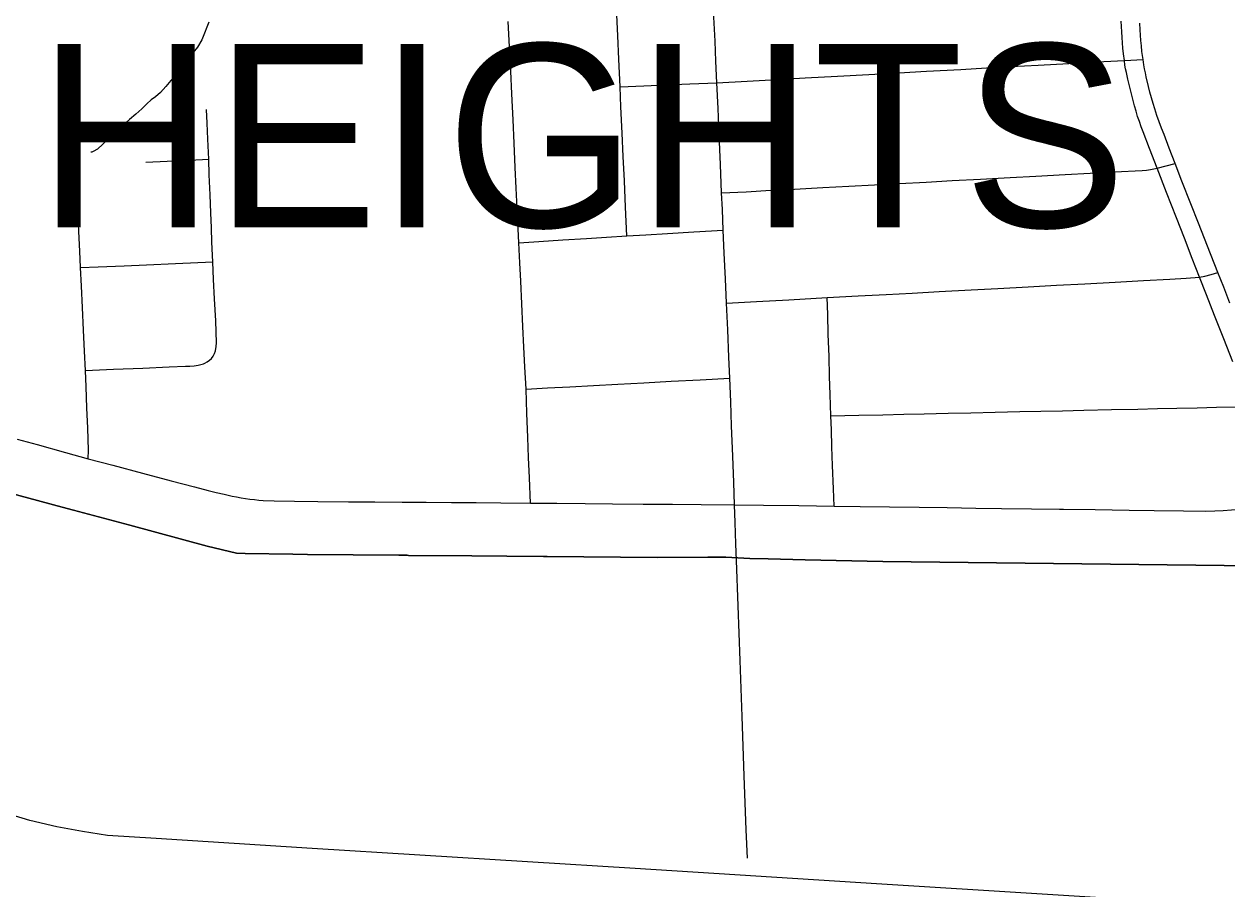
# Model space of a CAD drawing. Extents: x -59 to 82, y -3 to 49.
# Drawn here: x -12.781 to -12.159, y 33.772 to 34.219 of the extents above; entities that cross this region are included whole.
import ezdxf

# ---------------------------------------------------------------- set-up
doc = ezdxf.new("R2010")
doc.units = 0
for name, color, linetype in [('GM_X_City_Street', 7, 'Continuous'), ('GM_X_Corporation', 7, 'Continuous'), ('GM_X_Corporation_Text', 7, 'Continuous'), ('GM_X_County_Road', 7, 'Continuous'), ('GM_X_Minor_River', 7, 'Continuous'), ('GM_X_Rail_Line', 7, 'Continuous')]:
    doc.layers.add(name, color=color, linetype=linetype)

msp = doc.modelspace()

# ---------------------------------------------------------------- linework, layer by layer
at = {"layer": 'GM_X_City_Street'}
for points in [[(-12.41993, 34.13182), (-12.42055, 34.1465), (-12.42122, 34.16204), (-12.42179, 34.17542), (-12.42236, 34.18878), (-12.42288, 34.19991), (-12.42336, 34.21036), (-12.42394, 34.22277), (-12.42448, 34.23445), (-12.42499, 34.24534), (-12.42544, 34.25672), (-12.42593, 34.26906), (-12.42642, 34.28147), (-12.42684, 34.29198), (-12.42725, 34.30252), (-12.42795, 34.31773), (-12.42853, 34.33046), (-12.42902, 34.34122), (-12.42969, 34.35562), (-12.4303, 34.36909), (-12.43088, 34.38175), (-12.43146, 34.39449), (-12.43199, 34.406), (-12.43245, 34.41587)], [(-12.46886, 34.10969), (-12.46955, 34.12457), (-12.47018, 34.13813), (-12.47077, 34.15062), (-12.47133, 34.1628), (-12.47196, 34.17627), (-12.47244, 34.18661), (-12.47307, 34.20092), (-12.47359, 34.21309), (-12.47406, 34.22386), (-12.47456, 34.23545), (-12.47508, 34.24754), (-12.47553, 34.25782), (-12.47597, 34.26776), (-12.47649, 34.28002), (-12.47696, 34.29069), (-12.47746, 34.30219)], [(-12.51877, 33.97156), (-12.51928, 33.98461), (-12.51969, 33.99513), (-12.52008, 34.0055), (-12.52057, 34.01806), (-12.52105, 34.03043), (-12.52161, 34.04191), (-12.52211, 34.0521), (-12.52264, 34.06288), (-12.5232, 34.07454), (-12.52377, 34.08621), (-12.52424, 34.09565), (-12.52475, 34.10609), (-12.52543, 34.12049), (-12.52609, 34.13429), (-12.5266, 34.14499), (-12.5272, 34.15755), (-12.52778, 34.16956), (-12.52842, 34.18304), (-12.52898, 34.19479), (-12.52957, 34.20729), (-12.53021, 34.22053)], [(-12.47244, 34.18661), (-12.46024, 34.18713), (-12.44873, 34.18764), (-12.4364, 34.18817), (-12.42236, 34.18878), (-12.40681, 34.18963), (-12.39119, 34.19049), (-12.37681, 34.19128), (-12.36013, 34.19219), (-12.34391, 34.19309), (-12.32831, 34.19394), (-12.31409, 34.19472), (-12.29632, 34.1957), (-12.28309, 34.19642), (-12.27043, 34.19711), (-12.2563, 34.19789), (-12.24051, 34.19876), (-12.22243, 34.19975), (-12.2118, 34.20033), (-12.20211, 34.20084)], [(-12.68587, 34.04457), (-12.68472, 34.04539), (-12.68367, 34.04635), (-12.68279, 34.04751), (-12.68212, 34.04884), (-12.6816, 34.05023), (-12.68112, 34.05241), (-12.68096, 34.05429), (-12.68145, 34.06575), (-12.68203, 34.07705), (-12.68253, 34.08702), (-12.683, 34.09616), (-12.6834, 34.10641), (-12.68369, 34.11388), (-12.68399, 34.12153), (-12.68435, 34.13078), (-12.68475, 34.14125), (-12.68507, 34.14932), (-12.68553, 34.15956), (-12.68591, 34.16789), (-12.68623, 34.17498)], [(-12.71749, 34.14767), (-12.70658, 34.14823), (-12.69493, 34.14882), (-12.68507, 34.14932)], [(-12.41993, 34.13182), (-12.40728, 34.1325), (-12.39443, 34.13319), (-12.38223, 34.13385), (-12.36769, 34.13462), (-12.35415, 34.13535), (-12.34088, 34.13606), (-12.32812, 34.13674), (-12.31416, 34.13749), (-12.30082, 34.13821), (-12.28616, 34.13899), (-12.2708, 34.13982), (-12.25753, 34.14053), (-12.24239, 34.14134), (-12.22948, 34.14204), (-12.21691, 34.14271), (-12.20253, 34.14348), (-12.2003, 34.14369), (-12.19827, 34.14397), (-12.19485, 34.1446), (-12.18556, 34.14706)], [(-12.41911, 34.11255), (-12.41957, 34.12323), (-12.41993, 34.13182)], [(-12.74734, 33.99443), (-12.74713, 33.99884), (-12.74753, 34.01024), (-12.74797, 34.02073), (-12.74843, 34.03159), (-12.74879, 34.04015), (-12.74925, 34.05009), (-12.74975, 34.06085), (-12.75029, 34.07255), (-12.75081, 34.08374), (-12.75125, 34.09326), (-12.75168, 34.10172), (-12.7522, 34.11196), (-12.75261, 34.1201)], [(-12.52475, 34.10609), (-12.5145, 34.10675), (-12.50201, 34.10756), (-12.48987, 34.10834), (-12.47952, 34.109), (-12.46886, 34.10969), (-12.45916, 34.11025), (-12.44799, 34.11089), (-12.43424, 34.11168), (-12.41911, 34.11255)], [(-12.41231, 33.94184), (-12.41257, 33.95048), (-12.41292, 33.96151), (-12.41321, 33.97067), (-12.41365, 33.98216), (-12.41418, 33.99581), (-12.41477, 34.01144), (-12.41526, 34.02393), (-12.41572, 34.03614), (-12.4162, 34.04702), (-12.41681, 34.06108), (-12.4174, 34.07479), (-12.41797, 34.08746), (-12.41858, 34.10071), (-12.41911, 34.11255)], [(-12.75125, 34.09326), (-12.74225, 34.09364), (-12.72869, 34.09422), (-12.71724, 34.09471), (-12.70225, 34.09534), (-12.683, 34.09616)], [(-12.4174, 34.07479), (-12.402, 34.07565), (-12.38515, 34.07661), (-12.36538, 34.07772), (-12.34942, 34.07858), (-12.33486, 34.07937), (-12.32148, 34.0801), (-12.30754, 34.08086), (-12.29091, 34.08176), (-12.27718, 34.0825), (-12.26142, 34.08336), (-12.24687, 34.08415), (-12.23225, 34.08494), (-12.21656, 34.08579), (-12.20194, 34.08658), (-12.18823, 34.08733), (-12.17979, 34.08779), (-12.17296, 34.08835), (-12.17011, 34.08883), (-12.1669, 34.08967), (-12.16345, 34.0908)], [(-12.36185, 33.96999), (-12.36216, 33.97899), (-12.36258, 33.9909), (-12.36292, 34.00059), (-12.36323, 34.00934), (-12.36349, 34.01662), (-12.36383, 34.02761), (-12.36412, 34.03701), (-12.36444, 34.04729), (-12.3648, 34.05892), (-12.36511, 34.06906), (-12.36538, 34.07772)], [(-12.74879, 34.04015), (-12.73419, 34.04075), (-12.71913, 34.04136), (-12.70549, 34.04191), (-12.69704, 34.04226), (-12.69485, 34.04239), (-12.69266, 34.04256), (-12.69048, 34.04277), (-12.6891, 34.0431), (-12.68775, 34.04357), (-12.68711, 34.04387), (-12.68587, 34.04457)], [(-12.52105, 34.03043), (-12.50999, 34.03103), (-12.49841, 34.03166), (-12.4861, 34.03233), (-12.47357, 34.033), (-12.46013, 34.03373), (-12.44609, 34.03449), (-12.43102, 34.03531), (-12.41572, 34.03614)], [(-12.36349, 34.01662), (-12.349, 34.01694), (-12.33669, 34.01722), (-12.32573, 34.01746), (-12.31534, 34.01769), (-12.30283, 34.01797), (-12.29113, 34.01823), (-12.27856, 34.01851), (-12.26574, 34.0188), (-12.25491, 34.01904), (-12.24383, 34.01929), (-12.23281, 34.01954), (-12.2185, 34.01986), (-12.20475, 34.02017), (-12.19467, 34.02039), (-12.18458, 34.02061), (-12.17419, 34.02084), (-12.16417, 34.02107), (-12.15459, 34.02129), (-12.14972, 34.02165), (-12.14691, 34.02214), (-12.14261, 34.0231), (-12.13738, 34.0243)], [(-12.40663, 33.78797), (-12.4072, 33.80267), (-12.40823, 33.83065), (-12.40935, 33.86132), (-12.41041, 33.89023), (-12.41145, 33.91846), (-12.41231, 33.94184)]]:
    msp.add_lwpolyline(points, dxfattribs=at)
at = {"layer": 'GM_X_Corporation'}
for points in [[(-12.11602, 33.93884), (-12.3367, 33.94142), (-12.37685, 33.94226), (-12.39584, 33.94266), (-12.40534, 33.94289), (-12.41769, 33.94362), (-12.42712, 33.94355), (-12.45322, 33.94337), (-12.51008, 33.94389), (-12.51204, 33.9439), (-12.53092, 33.94407), (-12.54903, 33.94423), (-12.58174, 33.94453), (-12.58256, 33.94454), (-12.58682, 33.94457), (-12.63401, 33.945), (-12.64159, 33.94507), (-12.66623, 33.94551), (-12.67063, 33.94559), (-12.68579, 33.94933), (-12.72577, 33.96005), (-12.76084, 33.96946), (-12.8127, 33.98337)], [(-12.8127, 33.98337), (-12.76084, 33.96946), (-12.7407, 33.96406), (-12.72577, 33.96005), (-12.68579, 33.94933), (-12.67063, 33.94559), (-12.66623, 33.94551), (-12.64159, 33.94507), (-12.63401, 33.945), (-12.58682, 33.94457), (-12.58256, 33.94454), (-12.58174, 33.94453), (-12.54903, 33.94423), (-12.53092, 33.94407), (-12.51204, 33.9439), (-12.51008, 33.94389), (-12.45322, 33.94337), (-12.42712, 33.94355), (-12.41769, 33.94362), (-12.40534, 33.94289), (-12.39584, 33.94266), (-12.37685, 33.94226), (-12.3367, 33.94142), (-12.11602, 33.93884)]]:
    msp.add_lwpolyline(points, dxfattribs=at)
at = {"layer": 'GM_X_County_Road'}
for points in [[(-12.15573, 34.04455), (-12.16039, 34.05638), (-12.16512, 34.06842), (-12.16937, 34.07922), (-12.17296, 34.08835), (-12.17671, 34.09798), (-12.18078, 34.10846), (-12.18486, 34.11894), (-12.18994, 34.13199), (-12.19485, 34.1446), (-12.19875, 34.15475), (-12.20215, 34.16344), (-12.20311, 34.16609), (-12.20403, 34.16875), (-12.20491, 34.17143), (-12.20576, 34.17412), (-12.20657, 34.17681), (-12.20747, 34.18026), (-12.20835, 34.18371), (-12.20919, 34.18717), (-12.20999, 34.19064), (-12.21075, 34.19412), (-12.21113, 34.19604), (-12.21147, 34.19796), (-12.2118, 34.20033), (-12.21217, 34.20378), (-12.2125, 34.2066), (-12.21277, 34.20941), (-12.213, 34.21224), (-12.21317, 34.21507), (-12.2134, 34.22058)], [(-12.1572, 34.07485), (-12.16045, 34.08314), (-12.16345, 34.0908), (-12.16875, 34.10428), (-12.17342, 34.11615), (-12.17737, 34.12623), (-12.182, 34.138), (-12.18556, 34.14706), (-12.18862, 34.15505), (-12.19127, 34.16197), (-12.19254, 34.16527), (-12.19377, 34.16858), (-12.19496, 34.17191), (-12.19612, 34.17525), (-12.19698, 34.17813), (-12.1978, 34.18103), (-12.19857, 34.18393), (-12.1993, 34.18686), (-12.20047, 34.19184), (-12.20092, 34.19391), (-12.20133, 34.19598), (-12.2017, 34.19806), (-12.20211, 34.20084), (-12.20267, 34.20502), (-12.20299, 34.2078), (-12.20326, 34.21059), (-12.20348, 34.21338), (-12.20366, 34.21617), (-12.20377, 34.21967)], [(-12.78408, 34.00461), (-12.7737, 34.00174), (-12.75904, 33.99767), (-12.74734, 33.99443), (-12.73469, 33.99109), (-12.71928, 33.98702), (-12.7044, 33.98309), (-12.69241, 33.97992), (-12.68536, 33.97806), (-12.68128, 33.977), (-12.67711, 33.97607), (-12.67293, 33.97519), (-12.67065, 33.97474), (-12.66836, 33.97433), (-12.66606, 33.97397), (-12.66376, 33.97364), (-12.66145, 33.97337), (-12.65914, 33.97313), (-12.65683, 33.97293), (-12.65116, 33.97264), (-12.6408, 33.97247), (-12.62864, 33.97238), (-12.61277, 33.97227), (-12.59913, 33.97216), (-12.58515, 33.97205), (-12.57265, 33.97196), (-12.55958, 33.97187), (-12.54685, 33.97177), (-12.53402, 33.97167), (-12.51877, 33.97156), (-12.5051, 33.97144), (-12.49055, 33.97133), (-12.47633, 33.9712), (-12.46046, 33.97107), (-12.44534, 33.97094), (-12.43046, 33.97082), (-12.41321, 33.97067), (-12.39832, 33.97047), (-12.37999, 33.97023), (-12.36185, 33.96999), (-12.34826, 33.9698), (-12.33313, 33.9696), (-12.31777, 33.96939), (-12.30329, 33.9692), (-12.28858, 33.96899), (-12.27535, 33.96881), (-12.25973, 33.9686), (-12.24527, 33.9684)], [(-12.24527, 33.9684), (-12.2432, 33.96838), (-12.22685, 33.96815), (-12.20926, 33.96791), (-12.19635, 33.96774), (-12.18122, 33.96753), (-12.16988, 33.96738), (-12.16503, 33.96752), (-12.16071, 33.96774), (-12.1564, 33.968), (-12.15436, 33.96824), (-12.15232, 33.96851), (-12.15029, 33.96882), (-12.14826, 33.96917), (-12.14624, 33.96954), (-12.14422, 33.96995), (-12.14221, 33.9704), (-12.1402, 33.97087), (-12.13678, 33.97179), (-12.13337, 33.97276), (-12.12827, 33.9743)]]:
    msp.add_lwpolyline(points, dxfattribs=at)
at = {"layer": 'GM_X_Minor_River'}
for points in [[(-12.68496, 34.22015), (-12.68607, 34.21747), (-12.68716, 34.21442), (-12.68863, 34.21098), (-12.69086, 34.20715), (-12.6931, 34.20447), (-12.69496, 34.20178), (-12.69757, 34.19795), (-12.70055, 34.19412), (-12.70467, 34.18988), (-12.70729, 34.18681), (-12.7099, 34.18374), (-12.71253, 34.18143), (-12.71478, 34.17988), (-12.71703, 34.17796), (-12.71966, 34.17526), (-12.72266, 34.17257), (-12.72604, 34.16987)], [(-12.72604, 34.16987), (-12.72941, 34.16678), (-12.74253, 34.15446), (-12.74479, 34.1533), (-12.74555, 34.15291), (-12.74593, 34.1529)]]:
    msp.add_lwpolyline(points, dxfattribs=at)
at = {"layer": 'GM_X_Rail_Line'}
msp.add_lwpolyline([(-11.78324, 33.7413), (-11.8158, 33.74215), (-11.88188, 33.74628), (-11.91868, 33.74798), (-12.04465, 33.75599), (-12.16588, 33.76389), (-12.33983, 33.7747), (-12.46458, 33.7826), (-12.63161, 33.79304), (-12.71214, 33.79815), (-12.73741, 33.79972), (-12.75029, 33.80179), (-12.76353, 33.80422), (-12.7775, 33.8075), (-12.79305, 33.81212)], dxfattribs=at)

# ---------------------------------------------------------------- texts
at = {"layer": 'GM_X_Corporation_Text'}
msp.add_text('HEIGHTS', height=0.094697, rotation=0.00001, dxfattribs=at).set_placement((-12.7735, 34.1141))

doc.saveas('drawing.dxf')
